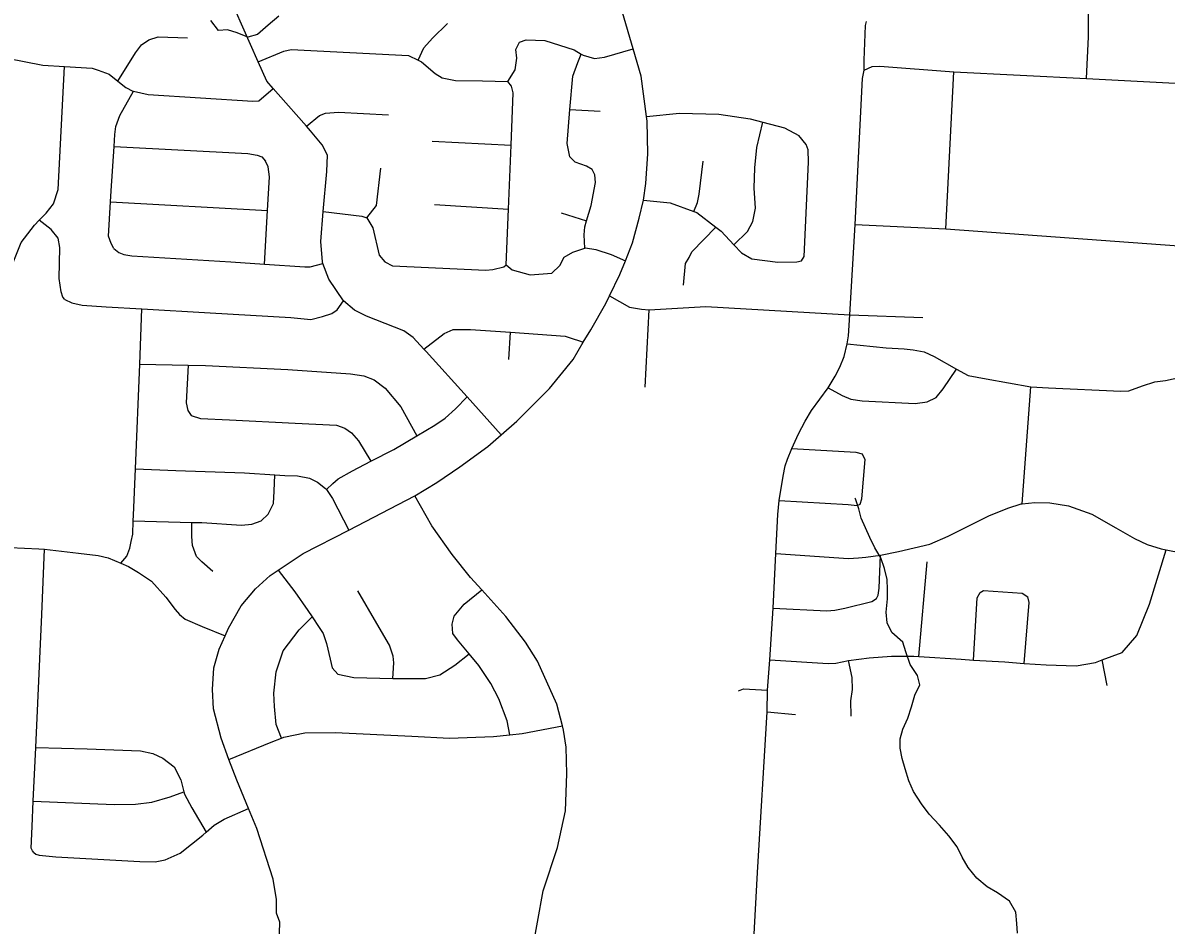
# Model space of a CAD drawing. Extents: x 114604 to 551442, y 316898 to 567001.
# Drawn here: x 213125 to 219426, y 432773 to 437747 of the extents above; entities that cross this region are included whole.
import ezdxf

# ---------------------------------------------------------------- set-up
doc = ezdxf.new("R2010")
doc.units = 0
for name, color, linetype in [('GE_P_Alignment_1000_Cardinal_Points', 7, 'Continuous'), ('GE_P_Alignment_100_Cardinal_Points', 7, 'Continuous'), ('PM_P_Cells', 7, 'Continuous')]:
    doc.layers.add(name, color=color, linetype=linetype)

msp = doc.modelspace()

# ---------------------------------------------------------------- linework, layer by layer
at = {"layer": 'GE_P_Alignment_1000_Cardinal_Points'}
for p, q in [((218211.5, 436610.7), (218256.2, 437477.9)), ((217683, 436137.5), (218085.2, 436123))]:
    msp.add_line(p, q, dxfattribs=at)
msp.add_lwpolyline([(217713, 436634.9), (218211.5, 436610.7), (219747, 436499.3)], dxfattribs=at)
at = {"layer": 'GE_P_Alignment_100_Cardinal_Points'}
for p, q in [((216140, 437269), (216306.7, 437259.8)), ((215380.6, 437094.2), (215815.6, 437073.6)), ((213608.4, 436760.6), (214474, 436711.7)), ((215393, 436745.6), (215801.3, 436720.5)), ((216092.7, 436699.9), (216231.9, 436655.6)), ((216554.8, 435737.9), (216576.2, 436165.8)), ((215803.6, 435890.5), (215813.2, 436041.2)), ((218633.5, 435095.5), (218679.7, 435740.2)), ((218063.9, 434253.3), (218109.6, 434775.6)), ((219101.5, 434093.1), (219074.2, 434234.6)), ((217227.1, 433948.4), (217383.7, 433934.5))]:
    msp.add_line(p, q, dxfattribs=at)
for points in [[(218986.8, 437440.1), (218998.2, 437670.2), (218997.5, 437761.7), (218999.3, 437874.1), (219006.6, 437947.4), (219021.7, 438031.1), (219049.3, 438188.2), (219054.3, 438227.4)], [(214522.8, 432849.9), (214523.4, 432913.5), (214504.5, 433026), (214415.1, 433305.6), (214368.8, 433416.1), (214303.6, 433571.5), (214261.1, 433686), (214217.7, 433803), (214175.3, 433965.9), (214170.3, 434072.2), (214177.6, 434190.4), (214206.8, 434294.4), (214239.5, 434368.2), (214258.1, 434410.1), (214327.6, 434533.7), (214406.8, 434627.1), (214487.8, 434700.3), (214531.6, 434729.3), (214669.7, 434820.7), (214921.7, 434951.1), (215284.8, 435138.9), (215406.4, 435213.2), (215533.2, 435298.7), (215686.9, 435411.3), (215761.1, 435476.6), (215846.8, 435551.9), (216027.2, 435730.4), (216157.3, 435891.5), (216213.9, 435985.8), (216255.3, 436054.8), (216339, 436200.3), (216359, 436242.3), (216414.9, 436359.8), (216445.6, 436435.9), (216485, 436533.5), (216522.5, 436669.5), (216545.6, 436769.5), (216558.6, 436861.6), (216570.3, 437025.8), (216566.1, 437204.3), (216562.6, 437230.9), (216532.7, 437453.3), (216488.7, 437603.2), (216430, 437803.3)], [(215761.1, 435476.6), (215573, 435684.9), (215347, 435935.1), (215335.3, 435947.9), (215275.7, 436012.4), (215225, 436049.9), (215019.1, 436129.6), (214952.4, 436162.9), (214892.5, 436215.3), (214811.6, 436333.6), (214779.3, 436421), (214776.2, 436429.4), (214766.7, 436541.5), (214781.1, 436707.8), (214800, 436926.8), (214804.9, 437017), (214774.1, 437074.8), (214710.8, 437152.2), (214688.6, 437177.3), (214531.5, 437354.5), (214505, 437385.4), (214470.3, 437425.9), (214422.3, 437533.1), (214294.6, 437818.7)], [(215303.4, 437541.9), (215335.9, 437608.8), (215383.4, 437663.5), (215464.8, 437742.7)], [(217137.3, 432385.2), (217174.3, 433062.4), (217227.1, 433948.4), (217228.6, 434069), (217242.4, 434236), (217260.1, 434520), (217275.3, 434821.5), (217285.3, 435037.1), (217292.9, 435113.6), (217315.1, 435248.2), (217327.4, 435304), (217338.7, 435342.3), (217362.7, 435400.4), (217399.2, 435481.8), (217436.9, 435550.4), (217472.4, 435609.8), (217564.2, 435735.6), (217602, 435799.6), (217627.1, 435848.5), (217652.2, 435907.8), (217669.1, 435977.5), (217675.7, 436021.5), (217683, 436137.5), (217713, 436634.9), (217753.5, 437440.6), (217762.5, 437487.1), (217761.7, 437541.4), (217768.4, 437733.1), (217774.1, 437755.1)], [(213648.5, 437425.4), (213745, 437581.5), (213778.6, 437626), (213818.5, 437652.6), (213870.5, 437669.2), (214033.3, 437665.2)], [(215798.3, 437424), (215837.7, 437488.6), (215846.9, 437552.9), (215842.3, 437600.9), (215863.1, 437639.8), (215899.9, 437653.7), (216002.4, 437649), (216163.8, 437598.8), (216203, 437574.9), (216212.3, 437569.3), (216274.9, 437550), (216331, 437558.7), (216488.7, 437603.2)], [(213037.9, 437553.3), (213235.6, 437513.2), (213354.3, 437505.9), (213507, 437496.4), (213539.3, 437486.8), (213599.9, 437463.5), (213648.5, 437425.4), (213693.2, 437390.4), (213731.7, 437370.9), (213735.4, 437370), (213816.2, 437351.8), (214393.3, 437314.7), (214425.5, 437317.1), (214505, 437385.4)], [(214422.3, 437533.1), (214562.6, 437591.4), (214604.7, 437599.9), (215250, 437567.7), (215303.4, 437541.9), (215322.8, 437532.5), (215397.9, 437467.3), (215436.4, 437443.7), (215509, 437428.5), (215657.6, 437428.3), (215798.3, 437424)], [(216222.2, 436505.8), (216218.8, 436579.1), (216222.3, 436623.3), (216231.9, 436655.6), (216257, 436740), (216281.5, 436866.6), (216277, 436908.6), (216262.5, 436938.5), (216232.2, 436956.2), (216169.6, 436979.5), (216139.1, 437009.2), (216124.1, 437081.1), (216140, 437269), (216155.6, 437452.4), (216184.7, 437528.9), (216203, 437574.9)], [(213008, 434844.6), (213001.6, 434886.4), (212988.5, 434966.4), (212988.4, 435132.7), (213041.3, 436193.8), (213049.6, 436336.2), (213072.5, 436426.7), (213115.3, 436535.5), (213188.5, 436632.6), (213215.7, 436659.6), (213253.9, 436697.5), (213293.5, 436750.1), (213320.6, 436828.6), (213354.3, 437505.9)], [(217762.5, 437487.1), (217806.4, 437507.1), (217848.1, 437507.4), (218256.2, 437477.9), (218986.8, 437440.1), (220036.7, 437385.3), (220143.3, 437379.1), (220208, 437383.6), (220237.6, 437390.4), (220282.1, 437406.4), (220358.6, 437441.7), (220411.4, 437457.7), (220455.1, 437465.5), (220541.8, 437463.6), (220689.7, 437455.6), (220930, 437444.1)], [(215789, 436413.6), (215801.3, 436720.5), (215815.6, 437073.6), (215827.2, 437362.2), (215818.7, 437398.2), (215798.3, 437424)], [(213626.1, 436503.6), (213611.7, 436531.5), (213597.1, 436571.4), (213608.4, 436760.6), (213612, 436820.2), (213627.9, 437065.3), (213632.2, 437131.1), (213637.7, 437175.3), (213659, 437235.7), (213735.4, 437370)], [(214688.6, 437177.3), (214760, 437237), (214794, 437249.5), (214864.2, 437254.3), (215139.7, 437239.6)], [(216562.6, 437230.9), (216744.8, 437249), (216961.8, 437243.6), (217132.9, 437217.6), (217203.6, 437199), (217322.4, 437167.8), (217401.3, 437126.7)], [(217044.2, 436523.8), (217118.7, 436596), (217148.1, 436652.5), (217163.2, 436724.9), (217155.8, 436835), (217158.4, 436947.3), (217171.1, 437059.7), (217203.6, 437199)], [(217416, 436435.2), (217431.8, 436459.5), (217455.4, 436978.9), (217452.5, 437047.1), (217442.1, 437077), (217401.3, 437126.7)], [(213627.9, 437065.3), (214364.8, 437027.7), (214417.2, 437018.3), (214441.4, 437008.6), (214461.8, 436984.8)], [(214456.7, 436416.9), (214474, 436711.7), (214485, 436898.9), (214476.2, 436952.9), (214461.8, 436984.8)], [(216823.1, 436707.2), (216843.4, 436757.1), (216852.9, 436803.3), (216874.7, 436984)], [(215020.2, 436672.9), (215073.7, 436739.7), (215097.2, 436946.4)], [(216545.6, 436769.5), (216692.8, 436755.2), (216823.1, 436707.2), (216840.1, 436700.9), (216943.5, 436621.6), (216974, 436598.3), (217044.2, 436523.8), (217086, 436479.4), (217142.7, 436446), (217285.5, 436427.7), (217390, 436428.9), (217416, 436435.2)], [(213356.4, 436221.7), (213346.2, 436235.6), (213335.8, 436263.5), (213324.8, 436337.6), (213328.7, 436508), (213320, 436560), (213281.2, 436607.7), (213215.7, 436659.6)], [(214781.1, 436707.8), (214994, 436680.6), (215020.2, 436672.9), (215053.1, 436617.1), (215089.1, 436467.2), (215119.8, 436429.5), (215162.2, 436408), (215676.9, 436384.1), (215715, 436386.6), (215775.1, 436401.4), (215789, 436413.6), (215821.5, 436385.9), (215920.3, 436357), (216040.7, 436366.5), (216084.4, 436409.1), (216107.9, 436455.5), (216155.8, 436482.2), (216222.2, 436505.8), (216225.8, 436507), (216282.1, 436497.7), (216366.8, 436470.7), (216445.6, 436435.9)], [(216766.8, 436301.1), (216777.3, 436419.5), (216797, 436453.8), (216812.7, 436484.1), (216943.5, 436621.6)], [(213626.1, 436503.6), (213654.5, 436481.9), (213680.7, 436470.2), (213725, 436462.7), (214271.9, 436429.3), (214456.7, 436416.9), (214678.6, 436402), (214707.7, 436402.2), (214779.3, 436421)], [(213356.4, 436221.7), (213394.8, 436204.1), (213451.2, 436190.8), (213583.9, 436182.4), (213781.7, 436171), (214156.9, 436149.2), (214601.3, 436122.5), (214711.9, 436111.9), (214776, 436128.7), (214828, 436145.3), (214857.9, 436165.7), (214892.5, 436215.3)], [(216359, 436242.3), (216469, 436179.2), (216535.4, 436168), (216576.2, 436165.8), (216890, 436182.7), (217683, 436137.5)], [(213665.7, 434767.8), (213697.8, 434806.6), (213715.3, 434850.9), (213722.9, 434887.1), (213730.4, 434927.3), (213733.7, 435001.7), (213735.1, 435033.6), (213745.5, 435288.4), (213769.2, 435866.3), (213781.7, 436171)], [(215335.3, 435947.9), (215446.2, 436034.5), (215496.1, 436057.2), (215592.6, 436056.4), (215813.2, 436041.2), (216113.4, 436020.6), (216157.8, 436005.1), (216188, 435995.4), (216213.9, 435985.8)], [(217669.1, 435977.5), (217882.5, 435955.8), (217982.2, 435950.7), (218032.1, 435945.3), (218092.4, 435934.2), (218148.2, 435907.9), (218270.4, 435838.1), (218334.4, 435802.6), (218434.2, 435784.8), (218679.7, 435740.2), (218777.6, 435734.8), (219176.6, 435716.4), (219220.8, 435718), (219295.3, 435745.2), (219363.8, 435768.5), (219422, 435775.9), (219548.7, 435802.8), (219931, 435780.4)], [(213769.2, 435866.3), (214036.2, 435860.4), (214132.5, 435858.3), (214584.8, 435835.7), (214930.7, 435811.8), (215005.1, 435800.7), (215061.7, 435779.3), (215122.5, 435734), (215208.2, 435630.7), (215296.4, 435470.3)], [(214036.2, 435860.4), (214024.6, 435652.5), (214035.2, 435610.5), (214053.6, 435582.7), (214104, 435565.3), (214264.9, 435559.2), (214626.7, 435539.5), (214853.9, 435528.2), (214900.3, 435512.8), (214936.8, 435487.1), (214975.5, 435443.5), (215043.3, 435330)], [(217564.2, 435735.6), (217641, 435692.1), (217688.7, 435671.6), (217750.2, 435664), (218042.3, 435648.7), (218109.5, 435658.5), (218158, 435682), (218197, 435728.6), (218270.4, 435838.1)], [(214798.5, 435173.8), (214833.8, 435207.3), (214863.6, 435233.7), (214941.4, 435276.7), (215043.3, 435330), (215169, 435395.7), (215296.4, 435470.3), (215396.3, 435528.8), (215452.1, 435567.6), (215509.7, 435618.4), (215573, 435684.9)], [(217362.7, 435400.4), (217716.3, 435380.9), (217751.1, 435371.9)], [(217723, 435086.6), (217740.4, 435093.7), (217749.4, 435122.7), (217767.6, 435339.6), (217751.1, 435371.9)], [(213745.5, 435288.4), (213969, 435279), (214346.9, 435265.5), (214514.1, 435255.4), (214568.1, 435252.1), (214638.4, 435249), (214704.9, 435237.8), (214749.4, 435214.2), (214794, 435180.7), (214798.5, 435173.8), (214830.9, 435125), (214921.7, 434951.1)], [(213733.7, 435001.7), (214057.3, 434993.4), (214111.3, 434992), (214330.4, 434978.7), (214386.6, 434983.3), (214438.6, 435002), (214476.3, 435038.5), (214505.7, 435097.1), (214510.9, 435165.2), (214514.1, 435255.4)], [(215933.1, 432638.6), (215961.3, 432789.3), (215993.3, 432962.1), (216072.6, 433201.6), (216116.3, 433402.6), (216123.8, 433607.1), (216119.9, 433753.4), (216104.7, 433847.5), (216098.8, 433871), (216068.7, 433991.4), (215961.2, 434228.6), (215895.6, 434332.1), (215787.3, 434475.1), (215654.4, 434620.7), (215591.8, 434689.2), (215491.7, 434816.3), (215379.3, 434973.3), (215284.8, 435138.9)], [(217275.3, 434821.5), (217675.3, 434794.2), (217729.8, 434796.9), (217770.3, 434800.7), (217851.3, 434812.9), (217950.9, 434832.1), (218124.7, 434873.7), (218225.5, 434916.7), (218449.3, 435028.5), (218554.1, 435071.5), (218626.5, 435094.8), (218633.5, 435095.5), (218702.8, 435102), (218785.1, 435101.1), (218887.2, 435083.9), (219017.1, 435038.5), (219148.7, 434962.8), (219252.4, 434903.5), (219322.3, 434870.7), (219398.3, 434847.8), (219425.6, 434842.2), (219510.4, 434824.5), (219871.6, 434827.2)], [(217292.9, 435113.6), (217674.3, 435090.9), (217723, 435086.6)], [(214172.9, 434722.2), (214112, 434775.6), (214081.5, 434805.2), (214060.6, 434865.2), (214056, 434915.2), (214057.3, 434993.4)], [(213054.9, 434854.5), (213213.1, 434846.8), (213245, 434845.5), (213432.3, 434823.4), (213541, 434810.7), (213595.4, 434797.3), (213665.7, 434767.8), (213706.5, 434750.6), (213763.2, 434717.2), (213834.1, 434669.9), (213913.6, 434580.7), (213964.7, 434513.2), (213989.1, 434485.4), (214019.6, 434459.7), (214112.5, 434418.7), (214239.5, 434368.2)], [(213186, 433172.6), (213177.8, 433182.6), (213171.6, 433196.5), (213176.1, 433316.9), (213182.5, 433455.5), (213196.1, 433752.5), (213229.7, 434486.2), (213245, 434845.5)], [(217242.4, 434236), (217563.6, 434215.1), (217606.5, 434216.6), (217675.9, 434231), (217789.2, 434245.7), (217911.7, 434256.4), (218036, 434255.1), (218063.9, 434253.3), (218296.6, 434238.2), (218364.5, 434234.1), (218537.2, 434223.6), (218643.1, 434215.9), (218765.7, 434207.1), (218930.2, 434203.2), (219036.7, 434220.2), (219074.2, 434234.6), (219183.7, 434276.7), (219264.9, 434370), (219334.9, 434541.7), (219425.6, 434842.2)], [(217829.9, 434574), (217839, 434591.4), (217844.5, 434630.9), (217851.3, 434812.9)], [(214531.6, 434729.3), (214624.4, 434609.4), (214696, 434508), (214719.6, 434472.1), (214757.5, 434414.5), (214780, 434380.7), (214798.8, 434324.8), (214817.9, 434238.8), (214830.6, 434190.9), (214861.2, 434157.2), (214949.8, 434138.2), (215164.8, 434132.7), (215343.7, 434132.9), (215423.7, 434151.9), (215505.5, 434205.1), (215585, 434268.1)], [(215164.8, 434132.7), (215169.8, 434219), (215165.3, 434255.1), (215146.5, 434317), (215076.6, 434436.4), (214971.9, 434615.6)], [(215809.8, 433821.8), (215794.6, 433899.8), (215748.9, 434019.6), (215703.6, 434105.2), (215638.1, 434204.7), (215585, 434268.1), (215566.7, 434290), (215519.8, 434345.6), (215495.2, 434381.3), (215490.6, 434431.4), (215502.1, 434475.6), (215557.5, 434542.5), (215654.4, 434620.7)], [(218364.5, 434234.1), (218384.4, 434578.1), (218400.8, 434606)], [(218400.8, 434606), (218418.9, 434617.8), (218632, 434602.4), (218663.3, 434583.1)], [(218643.1, 434215.9), (218671, 434551), (218663.3, 434583.1)], [(217260.1, 434520), (217555.7, 434505.9), (217600.9, 434509.7), (217655.3, 434519.4), (217804.5, 434557.6), (217829.9, 434574)], [(214550.6, 433803.5), (214522.1, 433878.7), (214511.9, 433978.5), (214508.9, 434050.7), (214521.5, 434169.1), (214560.2, 434285.8), (214647.1, 434401.2), (214719.6, 434472.1)], [(217689.7, 433925.1), (217689.1, 434009.7), (217696.8, 434071.2), (217695.1, 434137.3), (217675.9, 434231)], [(217068.7, 434064.4), (217097.6, 434076.1), (217228.6, 434069)], [(214261.1, 433686), (214494.2, 433781.9), (214550.6, 433803.5), (214564.2, 433808.8), (214678.4, 433832.2), (214847.2, 433834.3), (215269.3, 433815.3), (215476.4, 433803.8), (215719.4, 433812.7), (215809.8, 433821.8), (215877.9, 433828.7), (216098.8, 433871)], [(213196.1, 433752.5), (213480.1, 433745.5), (213773.6, 433733.1), (213842.1, 433719.8), (213896.7, 433692.4), (213959.5, 433645.1), (213996.6, 433573.4), (214012.8, 433507.2), (214015.7, 433495.4), (214056.8, 433419.7), (214136.1, 433285.2)], [(213182.5, 433455.5), (213628.6, 433438.6), (213745.1, 433440), (213835.4, 433451.1), (213937.5, 433480.5), (214012.8, 433507.2)], [(213186, 433172.6), (213196.1, 433164.7), (213214.3, 433159), (213306.8, 433150.1), (213769.2, 433123.6), (213853.6, 433122.6), (213909.7, 433133.3), (213991.7, 433170.4), (214117, 433268.1), (214136.1, 433285.2), (214178.6, 433323), (214234.4, 433357.8), (214368.8, 433416.1)], [(214533.5, 432458.4), (214537.4, 432527.2), (214538.1, 432669.9), (214540.7, 432789.7), (214522.7, 432839.3), (214522.8, 432849.9)]]:
    msp.add_lwpolyline(points, dxfattribs=at)
at = {"layer": 'PM_P_Cells'}
for points in [[(214536, 437783.7), (214477.8, 437733.7), (214417.7, 437683.7), (214365.7, 437667.7), (214305.7, 437691.9), (214253.7, 437708.1), (214203.6, 437704.2), (214161.7, 437760.4)], [(218607.1, 432728.1), (218603.2, 432782.3), (218597.3, 432844.4), (218563.4, 432904.7), (218497.4, 432950.9), (218439.4, 432983.2), (218383.5, 433031.4), (218335.6, 433089.7), (218301.7, 433147.9), (218273.8, 433204.1), (218227.8, 433264.4), (218177.9, 433324.6), (218120, 433384.9), (218078.1, 433441.1), (218034.2, 433509.4), (218008.3, 433567.6), (217988.4, 433633.8), (217970.5, 433692), (217960.6, 433748.2), (217960.7, 433800.3), (217974.8, 433852.4), (218002.9, 433914.5), (218023, 433976.6), (218041.2, 434040.7), (218069.3, 434096.8), (218055.4, 434149), (218015.5, 434209.2), (217991.6, 434279.5), (217975.7, 434333.6), (217913.7, 434385.9), (217887.8, 434440.1), (217883.9, 434498.2), (217890.1, 434572.4), (217890.1, 434622.5), (217888.2, 434678.7), (217874.3, 434738.9), (217854.4, 434797.1), (217820.5, 434853.3), (217792.6, 434909.5), (217768.7, 434963.7), (217744.8, 435015.9), (217732.9, 435068), (217715, 435122.2), (217711, 435126.2)]]:
    msp.add_lwpolyline(points, dxfattribs=at)

doc.saveas('drawing.dxf')
